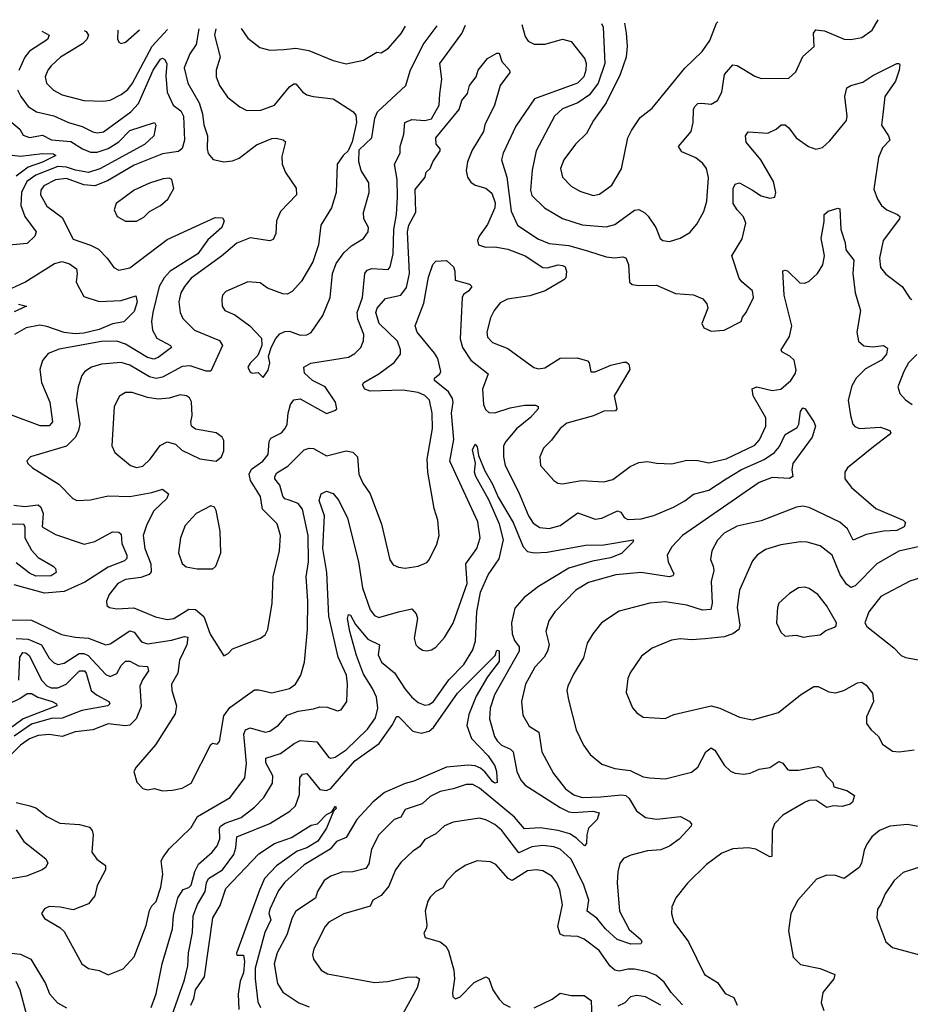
# Model space of a CAD drawing. Extents: x 1771496 to 1971148, y 471553 to 643630.
# Tile 509 of 656: x 1826721 to 1830797, y 638279 to 642786. Entities that reach past the tile are written whole.
import ezdxf

# ---------------------------------------------------------------- set-up
doc = ezdxf.new("R2010")
doc.units = 0

msp = doc.modelspace()

# ---------------------------------------------------------------- linework, layer by layer
at = {"layer": '0CON10XD'}
for points in [[(1827540, 642743.6), (1827527.8, 642672.2), (1827499.7, 642630.3), (1827473.3, 642565), (1827490.6, 642495), (1827542.7, 642405), (1827558.1, 642355), (1827564.2, 642305), (1827580.3, 642255), (1827578.2, 642195), (1827583.6, 642173.6), (1827605.8, 642145.8), (1827654.7, 642134.7), (1827695, 642139.3), (1827725, 642151.8), (1827805, 642212.9), (1827875, 642241.8), (1827895, 642244.4), (1827926.8, 642236.8), (1827936.9, 642226.9), (1827920.2, 642159.8), (1827922.7, 642125), (1827937, 642087), (1827986.4, 642015), (1827988.1, 641985), (1827915, 641908), (1827896.7, 641865), (1827893, 641807), (1827880.8, 641779.2), (1827865, 641774.2), (1827775, 641787.5), (1827715, 641762.7), (1827645, 641703.2), (1827505, 641602.2), (1827475, 641565.5), (1827458.6, 641535), (1827448.6, 641495), (1827454.6, 641445), (1827467.7, 641417.7), (1827521.1, 641365), (1827635, 641317.9), (1827648.7, 641295), (1827595, 641176.5), (1827575, 641176.9), (1827501.2, 641201.2), (1827465, 641197.9), (1827375, 641149.8), (1827345, 641143), (1827315, 641150.5), (1827225, 641204.2), (1827185, 641217.4), (1827095, 641209.3), (1827049.2, 641195), (1827018.6, 641175), (1827005, 641158), (1826987.9, 641105), (1826980, 641045), (1826995.3, 640935), (1826990, 640905), (1826976.2, 640875), (1826935, 640834.6), (1826770, 640785), (1826753, 640767), (1826757.5, 640755), (1826780, 640735), (1826899.8, 640659.8), (1826963.8, 640593.8), (1826982.5, 640585), (1827045, 640588.9), (1827125, 640606.4), (1827225, 640604.1), (1827325, 640621.9), (1827375, 640637.3), (1827402.5, 640615), (1827394.5, 640595), (1827335, 640537.2), (1827302.4, 640475), (1827285.4, 640425.4), (1827292.9, 640365), (1827321.3, 640295), (1827322.1, 640257.9), (1827312.9, 640247.1), (1827275, 640232.2), (1827205, 640223.1), (1827170.6, 640205), (1827130, 640155), (1827118, 640125), (1827120, 640105), (1827132.5, 640095), (1827165, 640088.6), (1827243.8, 640093.8), (1827342.6, 640052.6), (1827395, 640040), (1827425.7, 640045), (1827495, 640087.2), (1827525, 640086.6), (1827563.8, 640053.8), (1827593.2, 639973.2), (1827655, 639874), (1827675, 639884.3), (1827695, 639906), (1827823.3, 639955), (1827845, 639970), (1827856.9, 639995), (1827876.7, 640115), (1827881.2, 640235), (1827909.6, 640355), (1827914.6, 640425), (1827898.5, 640478.5), (1827831.9, 640545), (1827823.1, 640603.1), (1827777.2, 640677.2), (1827771, 640705), (1827781.7, 640728.3), (1827832.9, 640765), (1827858, 640795), (1827862.4, 640855), (1827869.9, 640870.1), (1827919.2, 640895), (1827936.5, 640915), (1827945.5, 640935), (1827949.2, 640985), (1827959.6, 641025), (1827975, 641045.6), (1828005, 641050), (1828125, 640983.3), (1828163.6, 640996.4), (1828172.5, 641005), (1828165.8, 641035), (1828118.5, 641105), (1828060.8, 641135), (1828025, 641167.5), (1828020.9, 641195), (1828053.4, 641213.4), (1828225, 641241.1), (1828255, 641257.8), (1828281.8, 641285), (1828294.1, 641315.9), (1828295.9, 641345), (1828267.9, 641415), (1828265.2, 641445), (1828289.2, 641515), (1828300, 641625), (1828311, 641639), (1828333.1, 641646.9), (1828407.8, 641642.2), (1828416.7, 641655), (1828430.5, 641715), (1828433.7, 641826.3), (1828446.1, 641895), (1828450, 641975), (1828448.1, 642055), (1828435.9, 642124.1), (1828462.5, 642175), (1828462.6, 642205), (1828478.6, 642261.4), (1828483.6, 642315), (1828515, 642329.7), (1828575, 642324.3), (1828605, 642332.9), (1828640, 642395), (1828643.6, 642446.4), (1828653.6, 642513.6), (1828644.3, 642585.7), (1828745, 642723.6), (1828761.5, 642760.3)], [(1827618.1, 642744.7), (1827612.7, 642715), (1827638.7, 642615), (1827620.5, 642555), (1827620, 642525), (1827635.7, 642485), (1827672, 642432), (1827727.9, 642387.9), (1827760.5, 642370.5), (1827825, 642371.5), (1827887.8, 642395), (1827955, 642478.1), (1827975, 642492.9), (1827985, 642492.5), (1828015.3, 642455.3), (1828035, 642442.2), (1828063.8, 642433.8), (1828155, 642424.5), (1828245.4, 642365.4), (1828259.6, 642349.6), (1828262.5, 642315), (1828243.2, 642226.8), (1828224.1, 642185.9), (1828201.2, 642165), (1828173.8, 642125), (1828168.9, 641995), (1828147.8, 641925), (1828099.2, 641845), (1828088.1, 641755), (1828062.1, 641677.9), (1828010.9, 641589.1), (1827968.6, 641541.4), (1827945, 641529.2), (1827925, 641531.4), (1827855, 641557.8), (1827821.8, 641581.8), (1827765, 641586.5), (1827665, 641542.5), (1827649.2, 641525), (1827645.7, 641505), (1827647.5, 641475), (1827660, 641455), (1827706, 641435), (1827774.6, 641384.6), (1827827.7, 641327.7), (1827829.2, 641295), (1827811.3, 641248.7), (1827775, 641213.3), (1827764.3, 641195), (1827775, 641173.3), (1827785, 641167.5), (1827811.7, 641171.7), (1827835, 641148.8), (1827857.9, 641182.1), (1827865.6, 641215), (1827860, 641245), (1827872.5, 641285), (1827893, 641327), (1827912.1, 641347.9), (1827935, 641358.6), (1827955, 641360), (1828005, 641341.8), (1828035, 641343.8), (1828055.3, 641354.7), (1828075, 641382.5), (1828108, 641432), (1828141.1, 641515), (1828152.5, 641625), (1828169.7, 641670.3), (1828205, 641719.2), (1828239.3, 641750.7), (1828294.2, 641785), (1828315.7, 641815), (1828317.5, 641835), (1828296, 641875), (1828293.7, 641903.7), (1828320, 641995), (1828319.5, 642039.5), (1828283.3, 642095), (1828272.5, 642135), (1828275, 642190), (1828332, 642245), (1828345.6, 642335), (1828357.8, 642365), (1828488.1, 642485), (1828508, 642552), (1828567.9, 642672.1), (1828631.1, 642758.5)], [(1827733.8, 642746.3), (1827765, 642701.4), (1827819.4, 642659.4), (1827865, 642646.4), (1827929.8, 642649.8), (1827985, 642655.9), (1828044.8, 642644.8), (1828155, 642598.9), (1828215, 642584.4), (1828295, 642601.1), (1828355, 642637.1), (1828375, 642634.3), (1828408.1, 642655), (1828467.4, 642722.6), (1828486.4, 642756.5)], [(1829019.3, 642763.8), (1829035, 642709.2), (1829047.8, 642687.8), (1829075, 642674.4), (1829126.4, 642673.6), (1829205, 642697.3), (1829245, 642685.6), (1829306.9, 642606.9), (1829313.1, 642585), (1829311.4, 642555), (1829302.7, 642525), (1829273.3, 642495), (1829076.9, 642423.1), (1828991.2, 642298.8), (1828933.6, 642175), (1828926.4, 642145), (1828950.8, 642065), (1828970, 641910), (1828999.5, 641845), (1829092.8, 641782.8), (1829145, 641762.3), (1829235, 641753), (1829325, 641726.2), (1829405, 641700), (1829443.8, 641696.2), (1829480.9, 641700.9), (1829495, 641695.8), (1829507.1, 641665), (1829512, 641585), (1829524.1, 641574.1), (1829555, 641568.6), (1829635, 641570.5), (1829723.2, 641533.2), (1829805, 641526.9), (1829848.3, 641508.3), (1829865.9, 641485.9), (1829870, 641465), (1829843.3, 641395), (1829852.5, 641375), (1829885, 641360), (1829945.8, 641364.2), (1830023.3, 641405), (1830028.8, 641425), (1830045.8, 641445), (1830079.4, 641515), (1830074.3, 641545), (1830025.5, 641585.5), (1830013.6, 641603.6), (1829980.9, 641705), (1830027.1, 641782.9), (1830044, 641855), (1830034.3, 641884.3), (1830004.6, 641915), (1829986.2, 641945), (1829986.2, 642013.8), (1829995, 642033.8), (1830015, 642039.2), (1830075, 642005.6), (1830115, 641980), (1830155, 641968.6), (1830176.9, 641973.1), (1830182.5, 641995), (1830170.5, 642045), (1830112.7, 642145), (1830045.5, 642225), (1830042.5, 642255), (1830055, 642272.2), (1830145, 642266.7), (1830183.8, 642285), (1830205.8, 642304.2), (1830225, 642304.3), (1830241.5, 642291.5), (1830275.3, 642245.3), (1830330.8, 642205), (1830365, 642193.3), (1830395, 642200.6), (1830428.9, 642231.1), (1830505.4, 642325), (1830508.5, 642345), (1830497.9, 642435), (1830506.6, 642473.4), (1830525, 642484.3), (1830580.3, 642499.7), (1830625, 642530), (1830735, 642586), (1830745.9, 642585.9), (1830748.8, 642578.8), (1830745.5, 642555.5), (1830730, 642505), (1830680.2, 642435), (1830672.1, 642352.1), (1830665, 642304), (1830698.2, 642255), (1830703.3, 642235), (1830670.1, 642199.9), (1830652, 642155), (1830629.6, 642009.6), (1830646.5, 641965), (1830665.7, 641935), (1830689.2, 641915), (1830738, 641895), (1830748.6, 641885), (1830747.8, 641875), (1830673.1, 641775), (1830656.2, 641695), (1830661.1, 641651.1), (1830685, 641620.6), (1830760, 641565), (1830795, 641512), (1830805, 641505.6)], [(1829384.4, 642768.8), (1829392.1, 642752.1), (1829399.5, 642585), (1829368.5, 642495), (1829328.5, 642441.5), (1829275, 642405.7), (1829205, 642378.7), (1829169.3, 642345), (1829084.6, 642185), (1829067, 642097), (1829058.4, 642005), (1829065, 641980.6), (1829123.1, 641925), (1829205, 641875.4), (1829295, 641846.6), (1829405, 641837.7), (1829445, 641848.8), (1829535, 641914.5), (1829555, 641916.5), (1829582.5, 641902.5), (1829597.3, 641887.3), (1829631.9, 641835), (1829652.9, 641785), (1829664.6, 641774.6), (1829695, 641770.6), (1829743.5, 641786.5), (1829787.8, 641812.2), (1829819.8, 641850.2), (1829851.7, 641908.3), (1829865.4, 641955), (1829874, 642064), (1829863.8, 642105), (1829847.8, 642127.8), (1829815, 642153.6), (1829751.1, 642181.1), (1829736, 642205), (1829794.5, 642275), (1829802.9, 642315), (1829804.6, 642375), (1829810.9, 642389.1), (1829825, 642401.9), (1829843.4, 642403.4), (1829885, 642400), (1829915, 642416.9), (1829934.6, 642455), (1829946.2, 642535), (1829985, 642580), (1830005, 642577.1), (1830085, 642527.8), (1830115, 642517.5), (1830242, 642518), (1830272.8, 642547.2), (1830305, 642617.5), (1830356.5, 642663.5), (1830354.5, 642725), (1830365, 642740), (1830405, 642735.4), (1830495, 642696.8), (1830525, 642695.4), (1830575, 642704.5), (1830622.1, 642737.9), (1830649.6, 642786)], [(1829488.5, 642770.2), (1829496.8, 642725), (1829500.6, 642665), (1829496.3, 642615), (1829468.8, 642535), (1829404.4, 642405.6), (1829347.3, 642325), (1829315, 642265.7), (1829264.2, 642215.8), (1829211.5, 642145), (1829195.4, 642105), (1829205.5, 642065), (1829245, 642023.6), (1829285, 642001.8), (1829345, 641981.5), (1829375, 641986.7), (1829431.5, 642028.5), (1829476, 642104), (1829504.6, 642245.4), (1829520.6, 642279.4), (1829561.5, 642338.5), (1829615, 642380.8), (1829765.3, 642564.7), (1829845, 642640), (1829879.4, 642690.6), (1829910.1, 642769.9), (1829915.7, 642776)], [(1826822.8, 642733.9), (1826855.5, 642715), (1826847.5, 642695), (1826765, 642641.5), (1826744.7, 642615), (1826717, 642553)], [(1827016.3, 642736.5), (1827025, 642731.8), (1827035.2, 642715), (1827027.9, 642695), (1827008, 642675), (1826907.3, 642615), (1826864.5, 642575), (1826848.8, 642555), (1826837.1, 642525), (1826843.5, 642495), (1826875, 642463.6), (1826915, 642442.5), (1827015, 642416.1), (1827105, 642412.5), (1827135, 642418.2), (1827185, 642444.1), (1827215, 642466.7), (1827236.5, 642495), (1827326.7, 642665), (1827397.3, 642741.7)], [(1827170.3, 642738.6), (1827168.3, 642698.3), (1827173.9, 642683.9), (1827185, 642676.7), (1827205, 642683.8), (1827268.7, 642739.9)], [(1826675, 640038.9), (1826775, 640037.7), (1826912.1, 639972.1), (1826975, 639959.2), (1827035, 639954.8), (1827115, 639924.7), (1827135, 639929.6), (1827225, 639988.1), (1827245, 639982), (1827278.5, 639938.5), (1827305, 639928.9), (1827415, 639946.2), (1827475, 639963.2), (1827489.8, 639959.8), (1827485.7, 639925), (1827451.8, 639855), (1827444.7, 639795.3), (1827415.6, 639745), (1827416.7, 639715), (1827438.5, 639645), (1827432.1, 639607.9), (1827343, 639467), (1827253.3, 639365), (1827243.3, 639345), (1827256.4, 639296.4), (1827285, 639266.7), (1827305, 639261.2), (1827337.3, 639267.3), (1827375, 639256.2), (1827420.8, 639259.2), (1827465, 639268), (1827505, 639290.8), (1827595, 639468), (1827605, 639474), (1827625, 639470), (1827635, 639482.5), (1827655, 639599.2), (1827682.2, 639637.8), (1827795, 639718.5), (1827815, 639719.1), (1827875, 639704.5), (1827955, 639724), (1827982.9, 639745), (1828007.2, 639785), (1828023.8, 639845), (1828037.5, 639995), (1828039.2, 640125), (1828032.1, 640235), (1828042.1, 640305), (1828040.6, 640425), (1828015, 640545.6), (1827995, 640570.7), (1827953.5, 640586.5), (1827935, 640592.5), (1827925, 640604.5), (1827911.2, 640655), (1827888.8, 640685), (1827888.5, 640695), (1827898, 640712), (1827947.9, 640742.1), (1828022.8, 640817.2), (1828045, 640824.6), (1828065, 640822.5), (1828125, 640789.3), (1828215, 640812.9), (1828245, 640806.5), (1828267.5, 640785), (1828272.7, 640705), (1828290.9, 640665), (1828324.5, 640615), (1828376.6, 640476.6), (1828415, 640313.3), (1828430.9, 640290.9), (1828455, 640280), (1828485, 640276), (1828545, 640284.2), (1828585, 640301.2), (1828595, 640313.3), (1828630, 640385), (1828640, 640425), (1828634.4, 640495), (1828618.6, 640548.6), (1828588.2, 640715), (1828585.9, 640775), (1828610.2, 640915), (1828609.3, 640985), (1828595.9, 641045), (1828575.2, 641065.1), (1828545, 641079.4), (1828475, 641089.5), (1828325, 641085.5), (1828300, 641095), (1828290, 641115), (1828296.2, 641125), (1828365.2, 641164.8), (1828435, 641216.7), (1828464.4, 641255), (1828464.5, 641275), (1828449.6, 641315), (1828366.1, 641395), (1828350.2, 641445), (1828357.3, 641465), (1828395, 641510.4), (1828465, 641524.7), (1828490.5, 641559.5), (1828505.5, 641625), (1828495.1, 641815), (1828502.3, 641845), (1828534.5, 641905.5), (1828530.5, 642009.5), (1828577.1, 642065), (1828581.2, 642088.8), (1828599.4, 642105), (1828611.5, 642135), (1828645.4, 642185), (1828645.6, 642195.6), (1828626.7, 642216.7), (1828625.8, 642245), (1828732.1, 642375), (1828744.1, 642415.9), (1828771.1, 642448.9), (1828780, 642485), (1828810.8, 642525), (1828820, 642555), (1828861.3, 642608.7), (1828905, 642633.3), (1828915, 642632.5), (1828927.5, 642595), (1828962.5, 642555), (1828964.2, 642545), (1828920, 642485), (1828894.3, 642395), (1828849.1, 642305), (1828843.6, 642275), (1828791.3, 642188.7), (1828771.1, 642135), (1828764.8, 642095.2), (1828770.6, 642065), (1828785, 642042.3), (1828805, 642028.9), (1828855, 642014.6), (1828881.5, 641991.5), (1828897.1, 641947.1), (1828895.9, 641925), (1828861.4, 641848.6), (1828823.8, 641795), (1828816.7, 641775), (1828821.4, 641755), (1828852.5, 641745), (1828895, 641746.9), (1828955, 641735.8), (1829034.4, 641705), (1829115, 641651.5), (1829135, 641650), (1829185, 641663.8), (1829205, 641661.5), (1829217.5, 641655), (1829224, 641634), (1829220.8, 641605), (1829210.8, 641595), (1829125.6, 641545), (1829055, 641521.3), (1828953.4, 641506.6), (1828920.5, 641489.5), (1828892.3, 641455), (1828875, 641422), (1828858.9, 641355), (1828862.4, 641332.4), (1828885, 641308.6), (1828955, 641280.9), (1829074.6, 641194.6), (1829095, 641188.1), (1829125, 641192.2), (1829195, 641236.2), (1829272, 641238), (1829320, 641225), (1829327.5, 641215), (1829335, 641173.8), (1829355, 641174.3), (1829426.7, 641205), (1829485, 641218.8), (1829498, 641218), (1829509.2, 641209.2), (1829513.8, 641185), (1829442.2, 641065), (1829453.3, 641005), (1829447.5, 640995), (1829395, 640993.5), (1829346.6, 640973.4), (1829225, 640938.5), (1829194.4, 640915), (1829155, 640861.4), (1829118.9, 640825), (1829101.5, 640785), (1829104.5, 640745), (1829165, 640677.1), (1829184.5, 640664.5), (1829205, 640661.1), (1829292.8, 640677.2), (1829395, 640670.5), (1829435, 640681.9), (1829515, 640741.4), (1829555, 640759.4), (1829595, 640764.4), (1829635, 640755.8), (1829705, 640753.1), (1829775, 640770.5), (1829825, 640767.8), (1829875, 640758.2), (1829955, 640776), (1830085, 640839.1), (1830107.5, 640862.5), (1830135.8, 640925), (1830136.2, 640963.8), (1830078.2, 641065), (1830073.8, 641096.2), (1830095, 641105.4), (1830165, 641088.5), (1830205, 641094.5), (1830250.4, 641135), (1830270.8, 641165), (1830275, 641182.5), (1830265, 641228.1), (1830246.2, 641246.2), (1830209.2, 641265), (1830205.7, 641275), (1830245, 641335.8), (1830254.7, 641385), (1830220.6, 641525), (1830214.3, 641635.7), (1830225, 641640), (1830235, 641635.7), (1830291.8, 641581.8), (1830315, 641580), (1830335, 641589.2), (1830372.9, 641625), (1830396.5, 641663.5), (1830404.4, 641705), (1830398.3, 641738.3), (1830390, 641785), (1830403, 641863), (1830402.5, 641895), (1830420.6, 641909.4), (1830465, 641923.3), (1830475, 641920), (1830480, 641825), (1830498.5, 641765), (1830502.1, 641732.1), (1830538.9, 641685), (1830533.8, 641625), (1830545.3, 641535.3), (1830570, 641455), (1830552.7, 641355), (1830560, 641315), (1830585, 641293.8), (1830625, 641288.5), (1830675, 641294.3), (1830692.7, 641282.7), (1830688.1, 641255), (1830665, 641227.8), (1830592.7, 641187.3), (1830549.1, 641145), (1830529.2, 641110.8), (1830512.7, 641045), (1830523.3, 640975), (1830534.7, 640934.7), (1830543.5, 640923.5), (1830565, 640915.4), (1830661.4, 640921.4), (1830704.2, 640905), (1830708.6, 640895), (1830700.8, 640885), (1830629.1, 640830.9), (1830509.4, 640735), (1830497.8, 640715), (1830498.2, 640685), (1830528.8, 640645), (1830638.7, 640548.7), (1830764.2, 640495), (1830776, 640485), (1830768.8, 640465), (1830735, 640448.5), (1830675, 640445.3), (1830595, 640429.2), (1830535, 640404.3), (1830510.5, 640455), (1830475, 640485.4), (1830335, 640552.5), (1830305, 640558.5), (1830276, 640554), (1830115, 640491.8), (1830005, 640467.1), (1829945.7, 640435), (1829915, 640404.3), (1829888.9, 640355), (1829883.3, 640315), (1829895.6, 640284.4)], [(1826711.4, 642465), (1826725.3, 642435), (1826758.8, 642388.8), (1826797.1, 642365), (1826876.4, 642346.4), (1826944, 642315), (1827006.6, 642296.6), (1827055, 642272), (1827075, 642267.5), (1827105, 642272.3), (1827229.5, 642365), (1827265, 642401.8), (1827331.2, 642555), (1827364.7, 642605), (1827375, 642610), (1827385, 642604.3), (1827393.5, 642583.5), (1827389.3, 642530.7), (1827396.2, 642455), (1827422.5, 642395), (1827458.2, 642368.2), (1827469.8, 642345), (1827475.3, 642234.7), (1827464.1, 642195.9), (1827447.6, 642182.4), (1827375, 642171.6), (1827245, 642120.4), (1827122.3, 642047.7), (1827065, 642025.7), (1827015, 642029.5), (1826935, 642058.4), (1826885, 642052.8), (1826831.4, 642025), (1826817.4, 642005), (1826816.4, 641985), (1826845, 641931.8), (1826915, 641880), (1826965, 641781.1), (1827045, 641754.6), (1827081.9, 641735), (1827121.5, 641695), (1827151.5, 641651.5), (1827175, 641640), (1827225, 641650.6), (1827395, 641779.2), (1827525, 641839.4), (1827615, 641880), (1827648.8, 641878.8), (1827656.2, 641865), (1827645.6, 641835), (1827581.7, 641778.3), (1827535.8, 641715), (1827409.7, 641635), (1827381.8, 641605), (1827359.5, 641565), (1827329.8, 641445), (1827324.8, 641405), (1827328.8, 641365), (1827349, 641329), (1827410.6, 641295), (1827415.8, 641285), (1827355, 641240.3), (1827335, 641232.5), (1827305, 641239.4), (1827205, 641300.2), (1827165, 641314), (1827095, 641312.6), (1826902, 641278), (1826851.7, 641258.3), (1826825, 641226), (1826813.6, 641185), (1826820, 641125), (1826859.2, 641035), (1826870.4, 640945), (1826855, 640927.3), (1826815, 640927.4), (1826675, 640978.8)], [(1826685, 642316.2), (1826721.8, 642285), (1826737.1, 642257.1), (1826765, 642247.3), (1826825, 642257.6), (1826866.6, 642236.6), (1826955, 642229.1), (1827007.5, 642195), (1827045, 642180.3), (1827075, 642179.7), (1827125, 642196.2), (1827175, 642226.3), (1827225, 642278.8), (1827337.5, 642315), (1827343.8, 642303.8), (1827334.4, 642255), (1827292.7, 642215), (1827087.4, 642102.6), (1827035, 642086.9), (1826976.8, 642096.8), (1826935, 642111.4), (1826895, 642113.4), (1826794.9, 642075.1), (1826753.5, 642045), (1826728.7, 641995), (1826726, 641936), (1826745, 641884.5), (1826795.7, 641815.7), (1826790, 641795), (1826755, 641761.9), (1826657.3, 641752.7)], [(1826685.6, 642165.6), (1826725, 642161.1), (1826825, 642174.1), (1826875, 642172.1), (1826886.9, 642165), (1826825, 642133.7), (1826759.6, 642110.4), (1826705, 642070)], [(1827204.5, 641864.5), (1827255, 641864.5), (1827288.3, 641881.7), (1827315, 641907.5), (1827365, 641935.7), (1827398.8, 641965), (1827426.4, 642013.6), (1827417.5, 642055), (1827405, 642060), (1827377, 642057), (1827315, 642038.2), (1827245, 642005.5), (1827162.9, 641945), (1827152.9, 641915), (1827166.2, 641885), (1827204.5, 641864.5)], [(1826565, 641501.5), (1826745, 641585.3), (1826880.7, 641669.3), (1826915, 641679.4), (1826949.1, 641669.1), (1826980.4, 641645), (1826983.9, 641625), (1826978.9, 641585), (1826994.4, 641555), (1827015, 641518.6), (1827085, 641495.4), (1827185, 641500), (1827252.5, 641522.5), (1827258.4, 641495), (1827245, 641450.5), (1827197.5, 641402.5), (1827145, 641393.9), (1827085, 641368.1), (1827015, 641351.2), (1826975, 641348.4), (1826924.9, 641354.9), (1826845, 641382.1), (1826812.7, 641387.3), (1826750, 641375), (1826697.3, 641345)], [(1826705, 639203.2), (1826767.3, 639187.3), (1826795, 639178.2), (1826845, 639139.4), (1826905, 639108.9), (1826995, 639101.8), (1827040.2, 639090.2), (1827051.9, 639075), (1827056.5, 639055), (1827050.9, 638975), (1827073.5, 638943.5), (1827113.8, 638913.8), (1827112.9, 638895), (1827075, 638822.9), (1827064.7, 638775), (1827035, 638739.5), (1826965, 638711.4), (1826906.4, 638723.6), (1826855, 638726), (1826835, 638716.7), (1826821.2, 638695), (1826835, 638671.2), (1826905, 638631.2), (1826925, 638612), (1827005, 638464), (1827035, 638442.5), (1827085, 638434.4), (1827125, 638414.5), (1827195, 638440.8), (1827245, 638495.8), (1827299.6, 638640.4), (1827315, 638708.8), (1827325, 638730), (1827345, 638750), (1827367.5, 638815), (1827376.1, 638875), (1827368.2, 638935), (1827376.9, 638953.1), (1827405, 638990), (1827505, 639088.9), (1827535, 639138.5), (1827684.4, 639225.6), (1827751.5, 639315), (1827759.1, 639380.9), (1827747.3, 639515), (1827755, 639535.7), (1827775, 639544.4), (1827845, 639525.4), (1827865, 639528.7), (1827905, 639556.2), (1827945, 639601.8), (1827995, 639621.6), (1828065, 639631.1), (1828095, 639641.1), (1828128.7, 639638.7), (1828175, 639622.5), (1828192.7, 639627.3), (1828217.8, 639665), (1828221.1, 639745), (1828216.7, 639785), (1828177.8, 639867.8), (1828135.9, 640055.9), (1828127, 640255), (1828107.7, 640365), (1828115.7, 640515.7), (1828092.1, 640585), (1828100, 640615), (1828125, 640628.6), (1828155, 640616.9), (1828180.8, 640585), (1828221.5, 640505), (1828272, 640305), (1828289.5, 640185), (1828325, 640084.4), (1828345, 640058.9), (1828365, 640050), (1828454.7, 640075.3), (1828515, 640088.6), (1828535, 640066), (1828540.9, 640045), (1828525.6, 639955), (1828534.2, 639925), (1828545, 639913.8), (1828565, 639900), (1828585, 639897.5), (1828605, 639901.4), (1828625, 639914.2), (1828665, 639957.5), (1828705, 640023.8), (1828769.1, 640205), (1828762.7, 640295), (1828813.8, 640365), (1828829.1, 640415), (1828817.3, 640487.3), (1828689, 640765), (1828707.3, 640865), (1828696.9, 640985), (1828704.8, 641035), (1828701.9, 641051.9), (1828682.9, 641082.9), (1828619.1, 641135), (1828619.4, 641145), (1828644.4, 641165), (1828648.2, 641175), (1828634.7, 641235), (1828620.1, 641260.1), (1828539.6, 641355), (1828530.9, 641385), (1828570.8, 641489.2), (1828592.4, 641607.6), (1828611.4, 641665), (1828625, 641681.2), (1828675, 641684), (1828706.5, 641655), (1828713.1, 641635), (1828714.3, 641594.3), (1828780, 641575), (1828790, 641565), (1828775.8, 641545), (1828751.8, 641528.2), (1828745.7, 641515), (1828737.3, 641325), (1828747.7, 641285), (1828785, 641227.5), (1828865.4, 641165), (1828839.8, 641095), (1828843.8, 641025), (1828852.1, 641002.1), (1828868.3, 640988.3), (1828895, 640986.5), (1828965, 641009.2), (1829031.1, 641021.1), (1829081.4, 641021.4), (1829094, 641015), (1829094.4, 641005), (1829058.5, 640965), (1828995, 640913.9), (1828945.5, 640855), (1828935.5, 640835), (1828935.4, 640784.6), (1828942.8, 640745), (1829004.2, 640624.2), (1829049.2, 640515), (1829071.5, 640481.5), (1829101.9, 640461.9), (1829145, 640457.3), (1829195, 640470.4), (1829275, 640529.4), (1829355, 640499.6), (1829385, 640504.6), (1829457.3, 640537.3), (1829471.7, 640531.7), (1829488.1, 640508.1), (1829505, 640497.9), (1829565, 640500.8), (1829622.9, 640517.1), (1829713.5, 640555), (1829765, 640583.6), (1829805, 640614.7), (1829875, 640633), (1829955, 640684.2), (1830025, 640727.1), (1830127.6, 640772.4), (1830175.1, 640804.9), (1830197.8, 640832.2), (1830225, 640886.9), (1830280, 640920), (1830287.3, 640935), (1830295, 640992.5), (1830305, 641008.8), (1830316.2, 641005), (1830356.2, 640945), (1830363.3, 640925), (1830348.6, 640875), (1830259.6, 640755), (1830254.4, 640725), (1830260, 640695), (1830243.6, 640686.4), (1830165, 640690.8), (1830105, 640666.9), (1829754, 640425), (1829705, 640373.1), (1829684.7, 640335.3), (1829688.2, 640305), (1829715, 640250), (1829710, 640240), (1829693.6, 640236.4), (1829565, 640255.9), (1829450, 640245), (1829325, 640209.6), (1829265.7, 640175), (1829170.6, 640075), (1829143.3, 640035), (1829128.5, 639985), (1829144.6, 639925), (1829137.3, 639895), (1829121.3, 639868.7), (1829078.3, 639821.7), (1829036.2, 639745), (1829017.3, 639665), (1829023, 639603), (1829052, 639552), (1829097.7, 639525), (1829110.4, 639435), (1829163.5, 639335), (1829219.5, 639265), (1829257.9, 639237.9), (1829295.2, 639225.2), (1829381, 639229), (1829475, 639237.5), (1829495, 639234.3), (1829510.8, 639220.8), (1829544.6, 639165), (1829584.8, 639134.8), (1829636.7, 639126.7), (1829745, 639138.8), (1829785, 639117.5), (1829795.7, 639105), (1829794.3, 639095), (1829740, 639035), (1829695, 639003.1), (1829655, 638986.1), (1829595, 638981.1), (1829518.7, 638961.3), (1829485, 638946.2), (1829467, 638923), (1829457.8, 638885), (1829456.2, 638835), (1829466.4, 638705), (1829510.8, 638620.8), (1829563.8, 638575), (1829568.8, 638565), (1829563.6, 638556.4), (1829517.5, 638555), (1829455, 638575.4), (1829401.5, 638625), (1829362.6, 638672.6), (1829318.9, 638705), (1829325.3, 638755), (1829302.4, 638825), (1829245, 638942.7), (1829195, 638988.4), (1829165, 639000.3), (1829115, 639005.7), (1829065, 638999.2), (1829005, 638972), (1828927.7, 639075), (1828895, 639102.5), (1828855, 639123.8), (1828825, 639130.8), (1828705, 639112.7), (1828665, 639096.5), (1828625, 639058.9), (1828575, 639033.3), (1828550.5, 638999.5), (1828519.8, 638980.2), (1828465, 638928.5), (1828441.2, 638895), (1828410.9, 638819.1), (1828375, 638776.5), (1828336.9, 638755), (1828325, 638728.6), (1828205, 638692.9), (1828135.4, 638654.6), (1828119.4, 638635), (1828066.7, 638533.3)], [(1826715, 641484.2), (1826752.5, 641475), (1826695, 641449.2)], [(1830827.2, 641252.8), (1830788.7, 641215), (1830767.9, 641175), (1830739.4, 641105), (1830748.6, 641075), (1830775.4, 641045.4), (1830806, 641025)], [(1827255, 640735.5), (1827285, 640742.5), (1827318.1, 640775), (1827363, 640837), (1827395, 640853.8), (1827433.6, 640843.6), (1827463.3, 640815), (1827545, 640775.8), (1827620, 640765), (1827643.8, 640785), (1827655, 640812.5), (1827655, 640860), (1827647.5, 640875), (1827620, 640895), (1827525, 640912), (1827506.7, 640925), (1827503.9, 640943.9), (1827510.6, 640975), (1827506.6, 641036.6), (1827498.6, 641055), (1827485, 641064.4), (1827455, 641068.2), (1827405, 641053.9), (1827355, 641048.9), (1827305, 641056.1), (1827235, 641079.7), (1827205, 641078.8), (1827178, 641062), (1827153.3, 641015), (1827142.9, 640835), (1827156, 640805), (1827227.5, 640745), (1827255, 640735.5)], [(1827321.9, 638265), (1827345, 638327.1), (1827372.3, 638465), (1827420.2, 638625), (1827425.2, 638685), (1827445, 638766.9), (1827469.2, 638805), (1827495, 638813.5), (1827505, 638824.4), (1827522.5, 638887.5), (1827538.8, 638921.2), (1827601.8, 638975), (1827625.2, 639004.9), (1827636.2, 639036.2), (1827635.7, 639084.3), (1827640.6, 639095), (1827661.7, 639108.3), (1827735, 639133.4), (1827795, 639181.3), (1827838.9, 639225), (1827878.2, 639291.8), (1827880, 639325), (1827846.7, 639385), (1827847.9, 639405), (1827915, 639427.2), (1827976.9, 639473.1), (1828005, 639486.9), (1828081.2, 639481.2), (1828135, 639409.5), (1828145, 639405.4), (1828165, 639410), (1828215, 639443.6), (1828312, 639538), (1828349.5, 639590.5), (1828360.5, 639635), (1828353.8, 639685), (1828336.1, 639725), (1828295, 639789.6), (1828261.8, 639875), (1828231.4, 639985), (1828221.2, 640045), (1828225, 640063.8), (1828235, 640060), (1828258, 640018), (1828315, 639951.1), (1828367.8, 639925), (1828361.8, 639878.2), (1828376.6, 639845), (1828435.9, 639795.9), (1828485, 639720.9), (1828516.4, 639685), (1828545, 639660), (1828575, 639647.8), (1828595, 639650.9), (1828615, 639665.5), (1828684.7, 639765), (1828754.2, 639835), (1828795, 639901.9), (1828806.6, 639943.4), (1828813.3, 640075), (1828830.5, 640165), (1828864.6, 640245.4), (1828915, 640317.5), (1828935.5, 640405), (1828917.2, 640477.2), (1828867.8, 640587.8), (1828808.7, 640695), (1828803.2, 640715), (1828806.3, 640756.3), (1828793.6, 640816.4), (1828805, 640843.3), (1828815, 640831.2), (1828820.7, 640790.7), (1828850.2, 640720.2), (1828885, 640660.6), (1828910.8, 640600.8), (1828979.8, 640485), (1829025, 640372.9), (1829045, 640351.8), (1829075, 640346.2), (1829135, 640348.4), (1829309.8, 640380.2), (1829395, 640382.7), (1829530, 640405), (1829526.7, 640395), (1829475, 640342.5), (1829425, 640323.2), (1829342.5, 640307.5), (1829235, 640275.2), (1829095, 640191.8), (1829029.5, 640140.5), (1828987.8, 640092.2), (1828972.3, 640025), (1828974.8, 639975), (1828985.3, 639945), (1829006.9, 639915), (1829006.9, 639895), (1828894.7, 639695), (1828874.7, 639635), (1828870.6, 639585), (1828894.2, 639505), (1828905.9, 639485), (1828926.2, 639465), (1828967.1, 639447.1), (1828980, 639435), (1828995.8, 639345), (1829014.8, 639305), (1829035, 639281.6), (1829195, 639179.2), (1829235, 639160.8), (1829255, 639156.8), (1829343.7, 639163.7), (1829373.3, 639155), (1829364.3, 639125), (1829324.5, 639085), (1829316.2, 639055), (1829315.3, 639014.7), (1829305.4, 639004.6), (1829269.7, 639039.7), (1829239.6, 639059.6), (1829185, 639074.5), (1829103.1, 639086.9), (1829031.9, 639081.9), (1828985, 639136.1), (1828825, 639268.4), (1828795, 639284.7), (1828765, 639285.8), (1828705, 639264.7), (1828645, 639253.3), (1828599.7, 639230.3), (1828563.7, 639196.3), (1828485, 639171.1), (1828465, 639135.6), (1828435, 639125.5), (1828364.7, 639055.3), (1828331.3, 638988.7), (1828318.4, 638921.6), (1828305, 638900), (1828245, 638884.7), (1828195, 638883.6), (1828145, 638865.4), (1828114.5, 638845), (1828084.4, 638795), (1828074.5, 638765), (1827985.2, 638705), (1827968.4, 638675), (1827943, 638597), (1827899.8, 638515), (1827885.9, 638465), (1827900.7, 638375), (1827925, 638334.5), (1827998.6, 638285), (1828045, 638267.2)], [(1826694.3, 640564.3), (1826745, 640558.3), (1826805.2, 640565.2), (1826817.8, 640555), (1826827.5, 640525), (1826824.1, 640464.1), (1826885, 640429.6), (1827015.6, 640385.6), (1827065, 640396.9), (1827145, 640441.1), (1827175, 640440), (1827185, 640431.2), (1827188.5, 640388.5), (1827211.2, 640335), (1827210.8, 640319.2), (1827201, 640309), (1827125, 640280.6), (1827019.3, 640210.7), (1826925, 640168.1), (1826835, 640161.7), (1826695, 640199.6)], [(1827605, 640272.5), (1827618, 640285), (1827641.2, 640345), (1827638.8, 640445), (1827619.5, 640539.5), (1827612.5, 640555), (1827595, 640560), (1827528, 640525), (1827478.6, 640471.4), (1827456.9, 640415), (1827448.1, 640345), (1827465, 640296.7), (1827482.1, 640282.1), (1827532.6, 640272.6), (1827605, 640272.5)], [(1826665, 640477.4), (1826737.6, 640477.6), (1826744.7, 640465), (1826744.1, 640414.1), (1826775, 640358.5), (1826805, 640324.1), (1826874.4, 640285), (1826884, 640274), (1826887.8, 640255), (1826865, 640240.8), (1826795, 640238.2), (1826765, 640252.7), (1826705, 640300.2)], [(1830895, 640387.3), (1830745, 640352.7), (1830644.8, 640295.2), (1830545, 640194.6), (1830525, 640186.2), (1830505, 640201.5), (1830476.3, 640245), (1830439.2, 640335), (1830385, 640377.9), (1830325, 640393.8), (1830295, 640395.5), (1830205, 640382.3), (1830135, 640360.9), (1830095.6, 640335), (1830075, 640309.2), (1830016.1, 640175), (1830005.3, 640095), (1830016.8, 640015), (1830011.8, 639995), (1829984.8, 639975.2), (1829945, 639960.9), (1829858, 639952), (1829795, 639946.7), (1829745, 639952.2), (1829704.6, 639945.4), (1829615, 639908.6), (1829566.9, 639873.1), (1829514.4, 639795.6), (1829505, 639770), (1829496.1, 639706.1), (1829525, 639636.7), (1829545, 639613.8), (1829575, 639594), (1829675, 639588), (1829715, 639606), (1829885, 639645.5), (1829925.3, 639635.3), (1830015, 639593.3), (1830075, 639580.6), (1830193.8, 639615), (1830294.6, 639695.4), (1830355.8, 639734.2), (1830375, 639734.2), (1830425, 639709.2), (1830455, 639704.2), (1830492.5, 639715), (1830555, 639750.8), (1830575, 639754.2), (1830595, 639740), (1830623.5, 639703.5), (1830629.2, 639665), (1830597.1, 639595), (1830597.1, 639565), (1830616.8, 639536.8), (1830651.2, 639505), (1830670.3, 639470.3), (1830715, 639437.5), (1830745.6, 639434.4), (1830815, 639444.4)], [(1829895.6, 640284.4), (1829897.7, 640265), (1829885.3, 640215), (1829890.3, 640115), (1829883.6, 640086.4), (1829846.1, 640083.9), (1829775, 640105.9), (1829675, 640121.8), (1829605, 640115.4), (1829465, 640079.1), (1829384.3, 640025), (1829343.8, 639975), (1829317.9, 639932.1), (1829302.1, 639865), (1829255, 639790.8), (1829229.4, 639735), (1829225.7, 639715), (1829232, 639672), (1829268.5, 639535), (1829301.9, 639465), (1829331.9, 639421.9), (1829385, 639378.9), (1829445, 639359.1), (1829515, 639348.5), (1829575, 639319.6), (1829605.4, 639315.4), (1829675, 639311.4), (1829795, 639342.2), (1829824.2, 639365), (1829861.1, 639435), (1829885, 639453.1), (1829901.9, 639441.9), (1829945, 639374.4), (1829975, 639345.6), (1829995, 639336.4), (1830035, 639332.7), (1830065, 639337.1), (1830105.3, 639354.7), (1830155, 639363.6), (1830195, 639390), (1830213.5, 639383.5), (1830234.5, 639354.5), (1830245, 639350.6), (1830285, 639350.4), (1830375, 639367.5), (1830391.7, 639361.7), (1830413.9, 639323.9), (1830442, 639295), (1830447.5, 639275), (1830507.1, 639257.1), (1830542.5, 639235), (1830533.3, 639205), (1830522.5, 639195), (1830485, 639184.4), (1830445, 639188), (1830415, 639180), (1830365, 639213.1), (1830335, 639211.9), (1830316.1, 639203.9), (1830214.3, 639145), (1830175.7, 639105), (1830165.6, 639075), (1830163.9, 638956.1), (1830155, 638954.3), (1830090.3, 638989.7), (1830055, 638995.6), (1829985, 638990.6), (1829935, 638970.6), (1829865, 638918.9), (1829777, 638833), (1829723.4, 638766.6), (1829705.8, 638725), (1829704.2, 638695), (1829714.3, 638655), (1829782.1, 638565), (1829855, 638415.7), (1829915, 638378.6), (1829949.2, 638329.2), (1829990, 638310), (1830005.5, 638275)], [(1831005, 640281.8), (1830795, 640215.6), (1830662.9, 640145), (1830607.8, 640075), (1830588.8, 640025), (1830598.8, 640008.8), (1830721.2, 639911.2), (1830755, 639875.7), (1830775, 639866.9), (1830834.2, 639855.8)], [(1830308.9, 639958.9), (1830335, 639964.4), (1830385, 639970.8), (1830410, 639990), (1830450, 640005), (1830458.3, 640011.7), (1830460, 640025), (1830414.3, 640105), (1830374, 640155), (1830335, 640182.5), (1830315, 640189.2), (1830285, 640186), (1830245, 640160), (1830196, 640115), (1830189.2, 640095), (1830184.4, 640025), (1830205, 639982.5), (1830224.1, 639964.1), (1830275, 639968), (1830308.9, 639958.9)], [(1826705, 639954.2), (1826760, 639950), (1826820.4, 639925), (1826855, 639863.9), (1826875, 639843.2), (1826895, 639834.1), (1826925, 639840), (1826992.7, 639885), (1827015, 639885.5), (1827034.9, 639874.9), (1827115, 639788.2), (1827135, 639778.8), (1827165, 639792.5), (1827185, 639830.5), (1827205, 639849.1), (1827225, 639850), (1827265, 639828.9), (1827305.6, 639825), (1827310, 639805), (1827282.7, 639765), (1827271.4, 639735), (1827277.3, 639642.7), (1827253.2, 639585), (1827225, 639556.8), (1827205, 639553.4), (1827125, 639562.7), (1827055, 639535.5), (1826975, 639526), (1826915.2, 639504.8), (1826855, 639514.2), (1826805, 639508.8), (1826765, 639494.8), (1826724.8, 639465), (1826622.1, 639365)], [(1826716.6, 639763.4), (1826721.4, 639868.6), (1826735, 639889), (1826748.4, 639888.4), (1826764.7, 639875), (1826821.9, 639761.8), (1826845, 639737.1), (1826865, 639727.9), (1826895, 639727.7), (1826934.2, 639745), (1826995, 639805.7), (1827016.8, 639805), (1827025.2, 639795), (1827047.3, 639715), (1827072.1, 639695), (1827129.5, 639665), (1827133.6, 639655), (1827124.7, 639645.3), (1827005, 639623.5), (1826915, 639588.5), (1826865, 639586.9), (1826775, 639560.7), (1826695, 639507.1)], [(1827415, 638222), (1827475, 638391.1), (1827490, 638455), (1827492.8, 638515), (1827512.2, 638607.8), (1827515, 638683.3), (1827535, 638735.4), (1827570, 638795), (1827576, 638835), (1827585.3, 638855), (1827648.8, 638895), (1827700.5, 638965), (1827710.5, 638995), (1827715.4, 639045), (1827865, 639106.8), (1827957.3, 639162.7), (1827982.8, 639187.2), (1828001, 639239), (1828003.6, 639315), (1828015, 639331.9), (1828035.4, 639335.4), (1828095, 639261.9), (1828125, 639257.8), (1828145, 639266.7), (1828255, 639394.2), (1828366.5, 639473.5), (1828428.1, 639561.9), (1828445, 639596.2), (1828455, 639595.8), (1828519.6, 639529.6), (1828560.1, 639519.9), (1828595, 639529.5), (1828615, 639546.2), (1828725, 639703.3), (1828897.5, 639875), (1828905, 639900), (1828915, 639896.7), (1828915, 639848), (1828861.8, 639778.2), (1828809.9, 639690.1), (1828775.9, 639605), (1828766.7, 639555), (1828788.7, 639495), (1828865, 639417.1), (1828895, 639370.6), (1828903.1, 639345), (1828905.6, 639295), (1828895, 639291.8), (1828885, 639298.5), (1828852, 639342), (1828830.2, 639360.2), (1828805, 639370.8), (1828774.4, 639374.4), (1828674.8, 639365.2), (1828525, 639300), (1828485, 639289.3), (1828390.8, 639249.2), (1828337.2, 639205), (1828264.2, 639125), (1828215, 639041.8), (1828170.4, 639025), (1828141.3, 638988.7), (1828022.9, 638917.1), (1827935, 638838.2), (1827905, 638800.5), (1827865.4, 638715), (1827861.2, 638695), (1827870, 638665), (1827843, 638607), (1827798.8, 638445), (1827798, 638395), (1827810.4, 638290.4), (1827822.5, 638265)], [(1826525, 639584), (1826721.7, 639678.3), (1826755, 639701), (1826775, 639702.4), (1826804.5, 639684.5), (1826869.2, 639665), (1826888.6, 639655), (1826891.1, 639645), (1826736.5, 639585), (1826671.9, 639538.1)], [(1827503.8, 638275), (1827517.7, 638305), (1827524.7, 638345), (1827565.9, 638404.1), (1827605.2, 638675), (1827638.1, 638731.9), (1827665, 638809.6), (1827815, 638968.5), (1827887.5, 639015), (1827965, 639041.8), (1828055, 639098.6), (1828084.3, 639105.7), (1828125, 639148.6), (1828149.3, 639160.7), (1828165.8, 639185.8), (1828170, 639175), (1828156.7, 639163.3), (1828125.3, 639085), (1828085, 639026.2), (1828035.4, 638995), (1827990.7, 638979.3), (1827896.7, 638913.3), (1827842, 638855), (1827818.3, 638801.7), (1827713.3, 638513.3), (1827715, 638504.2), (1827744.4, 638504.4), (1827749.8, 638475), (1827745, 638422.9), (1827730.6, 638385), (1827720.5, 638325), (1827724.4, 638255)], [(1830875, 639084.7), (1830785, 639102.3), (1830703.3, 639095), (1830655.7, 639075), (1830621.1, 639045), (1830597.8, 639012.2), (1830585.5, 638984.5), (1830574.4, 638925), (1830562.9, 638905), (1830495, 638855.6), (1830455, 638868.6), (1830415, 638870.8), (1830368.3, 638851.7), (1830282, 638755), (1830250, 638695), (1830240, 638615), (1830261.2, 638495), (1830295, 638461.2), (1830385, 638443.5), (1830451.2, 638415), (1830447.5, 638395), (1830396.6, 638333.4), (1830389.4, 638285), (1830401.3, 638251.3)], [(1826705, 639078.2), (1826740.4, 639025), (1826840.8, 638945), (1826849.2, 638925), (1826839.2, 638905), (1826824, 638895), (1826752.5, 638865), (1826636.2, 638845)], [(1829755, 638276.6), (1829703.2, 638333.2), (1829670.6, 638380.6), (1829631.9, 638411.9), (1829595, 638427.8), (1829535, 638439.7), (1829505, 638440), (1829465, 638430), (1829445, 638434.6), (1829424, 638454), (1829373.8, 638525), (1829305, 638577.3), (1829275, 638589.3), (1829211.8, 638591.8), (1829195, 638600), (1829184, 638635), (1829205.4, 638735), (1829193.2, 638803.2), (1829179.1, 638835), (1829156.4, 638865), (1829115, 638889.3), (1829085, 638894.1), (1829045, 638890.3), (1828975, 638845.3), (1828956.2, 638855), (1828899.5, 638919.5), (1828875, 638931.9), (1828815, 638935.6), (1828763.4, 638916.6), (1828716, 638885), (1828676.3, 638843.7), (1828657.1, 638812.9), (1828625, 638795.7), (1828600.2, 638769.8), (1828589.1, 638750.9), (1828577.1, 638705), (1828584.3, 638645), (1828582.5, 638627.5), (1828570, 638605), (1828576.2, 638585), (1828645, 638564.4), (1828670.6, 638545), (1828684, 638524), (1828707.8, 638435), (1828711.1, 638395), (1828701.9, 638331.9), (1828704, 638315), (1828714.3, 638304.3), (1828735, 638311.2), (1828801, 638379), (1828855, 638405.4), (1828867.7, 638397.8), (1828885.9, 638345), (1828915, 638302.3), (1828935, 638280.8), (1828966.4, 638266.4)], [(1830885, 638504.2), (1830915, 638518.6), (1830931.4, 638535), (1830990, 638625), (1831000, 638665), (1830975.7, 638725.7), (1830937, 638797), (1830908.9, 638835), (1830888.6, 638885), (1830865, 638902.5), (1830834.4, 638905.6), (1830765, 638881.9), (1830723.1, 638845), (1830682.5, 638785), (1830663, 638737), (1830647.1, 638715), (1830644.3, 638675), (1830685.8, 638565), (1830715, 638539.2), (1830845, 638504.3), (1830885, 638504.2)], [(1826655, 638515.5), (1826725, 638508.5), (1826771.4, 638485), (1826839.5, 638375), (1826857.7, 638327.7), (1826894.2, 638285), (1826935, 638263.5)], [(1828066.7, 638533.3), (1828061.4, 638505), (1828065.7, 638485), (1828100, 638435), (1828128.9, 638418.9), (1828345, 638378.8), (1828405, 638383.8), (1828495, 638402.7), (1828535.4, 638405.4), (1828551.1, 638395), (1828540.7, 638355), (1828457.8, 638205)], [(1826702.9, 638385), (1826720.8, 638345), (1826750.2, 638235)], [(1829075, 638263.1), (1829157.7, 638302.3), (1829195, 638330), (1829245, 638320), (1829305, 638319.7), (1829337.1, 638297.1), (1829339.5, 638210.5)], [(1829655, 638274.7), (1829585, 638313.9), (1829545, 638319.2), (1829516.2, 638313.8), (1829490.8, 638285), (1829459.2, 638270.8)]]:
    msp.add_lwpolyline(points, dxfattribs=at)

doc.saveas('drawing.dxf')
